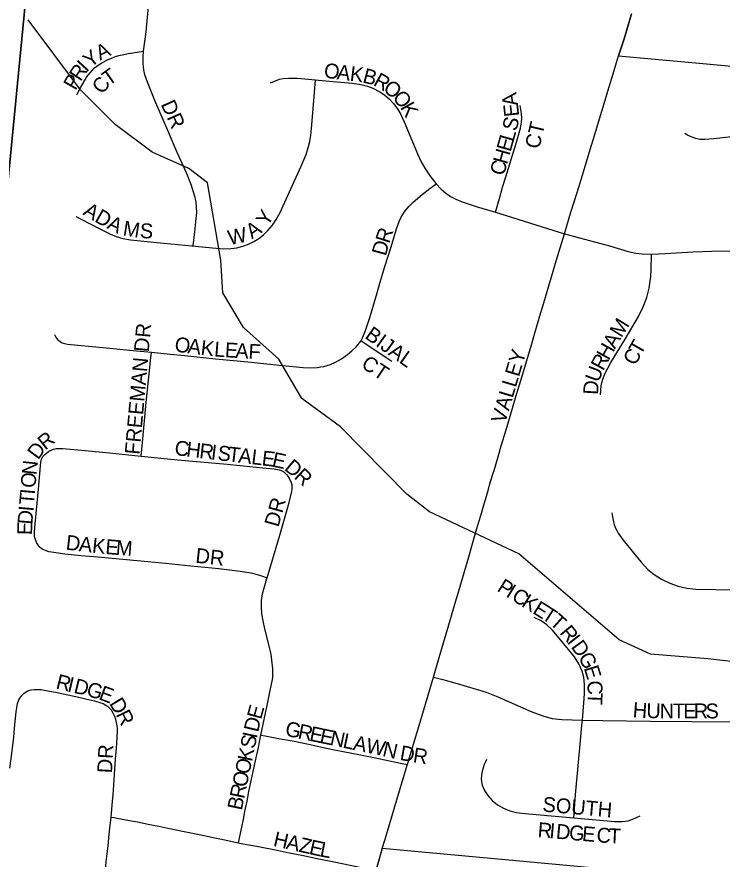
# Model space of a CAD drawing. Extents: x 1410790 to 1770854, y 448063 to 770588.
# Drawn here: x 1538972 to 1541341, y 630050 to 632878 of the extents above; entities that cross this region are included whole.
import ezdxf

# ---------------------------------------------------------------- set-up
doc = ezdxf.new("R2010")
doc.units = 0
for name, color, linetype in [('GM_X_City_Street', 7, 'Continuous'), ('GM_X_City_Street_Text', 7, 'Continuous'), ('GM_X_Corporation', 7, 'Continuous'), ('GM_X_Minor_River', 7, 'Continuous'), ('GM_X_Section', 7, 'Continuous')]:
    doc.layers.add(name, color=color, linetype=linetype)

msp = doc.modelspace()

# ---------------------------------------------------------------- linework, layer by layer
at = {"layer": 'GM_X_City_Street'}
for points in [[(1539397, 632762.3), (1539406.3, 632828.1), (1539414.2, 632912.9), (1539420.3, 632970.5), (1539426.4, 633033.8), (1539430, 633071), (1539430.5, 633078.1)], [(1540811.2, 632149.9), (1540832.9, 632222.5), (1540853.4, 632288.2), (1540868.1, 632335.2), (1540897.6, 632432.5), (1540911.9, 632479.6), (1540961, 632643), (1540974.1, 632687), (1540985.3, 632724.5), (1540992.9, 632747.4), (1541011.3, 632804.7), (1541034.7, 632883.6), (1541036, 632888.5)], [(1539173.6, 632616), (1539178.3, 632624.6), (1539187, 632642.3), (1539207.4, 632676.1), (1539217.1, 632689.4), (1539232.7, 632706.3), (1539248.4, 632718.1), (1539256.8, 632723.2), (1539276.2, 632733.7), (1539289.2, 632739.3), (1539303.3, 632744.5), (1539314, 632748), (1539330.9, 632751.9), (1539346.2, 632754.9), (1539361, 632757.4), (1539397, 632762.3)], [(1539564.4, 632109.1), (1539569.6, 632156.2), (1539572.1, 632178.7), (1539575.8, 632220.9), (1539575.6, 632240.1), (1539574, 632256), (1539571, 632271.7), (1539564.5, 632293.2), (1539558.4, 632311.6), (1539541.1, 632353.9), (1539510.5, 632422.9), (1539504.1, 632437.9), (1539481.9, 632488.8), (1539435, 632597.2), (1539410.1, 632658.2), (1539402, 632683.6), (1539398.4, 632699.9), (1539396, 632720), (1539395.9, 632743.5), (1539397, 632762.3)], [(1539564.4, 632109.1), (1539582.2, 632107.4), (1539640.9, 632101.8), (1539667.4, 632099.6), (1539690.9, 632100.1), (1539710.8, 632103), (1539730.4, 632107.7), (1539749.4, 632114.4), (1539767.6, 632123.2), (1539784.7, 632133.9), (1539800.7, 632146.3), (1539815.2, 632160.3), (1539830.3, 632178.4), (1539843.2, 632197.9), (1539855.8, 632221.3), (1539876.3, 632266.2), (1539926.7, 632376.3), (1539943.4, 632415.8), (1539951.8, 632443.2), (1539955.7, 632460), (1539959.2, 632480.2), (1539961.7, 632503.4), (1539966, 632555.7), (1539971.4, 632624.4), (1539974.7, 632666.4)], [(1539823.8, 632656.6), (1539853.9, 632668.3), (1539865.9, 632670.9), (1539884.8, 632672.5), (1539913.9, 632671.6), (1539974.7, 632666.4)], [(1539974.7, 632666.4), (1539985.5, 632665.4), (1540096.5, 632655.7), (1540122, 632652), (1540135.8, 632648.9), (1540150.1, 632645), (1540167.8, 632638.2), (1540190.8, 632626.4), (1540206.7, 632616.1), (1540223.7, 632601.6), (1540236.7, 632587.6), (1540250.1, 632569.7), (1540261.3, 632550.3), (1540276.3, 632517.9), (1540317.7, 632418), (1540329.9, 632390.8), (1540341.6, 632370.5), (1540360.5, 632343.4), (1540380.4, 632317.4)], [(1540580, 632222), (1540592.9, 632268.4), (1540603.5, 632306.2), (1540614.2, 632340.7), (1540649.8, 632457.2), (1540663.3, 632504.7), (1540667.2, 632524), (1540668.3, 632537.1), (1540667.1, 632553.5), (1540662.5, 632580.6)], [(1541474.6, 632487.3), (1541400.9, 632478.8), (1541312.7, 632467.9), (1541282.8, 632465.7), (1541265.9, 632466.7), (1541252.5, 632469.2), (1541236.3, 632474.6), (1541223.9, 632480.4), (1541215, 632486.2)], [(1540128.4, 631789.8), (1540136.5, 631808.6), (1540143.1, 631825.4), (1540158.9, 631872.1), (1540182.2, 631951.3), (1540191.1, 631983.4), (1540208.2, 632039.9), (1540228.6, 632105.7), (1540246.6, 632165.7), (1540255.7, 632190.8), (1540263, 632205.9), (1540273.9, 632223), (1540288.5, 632241.4), (1540302.7, 632255.8), (1540333.2, 632281.3), (1540359.2, 632301.2), (1540380.4, 632317.4)], [(1540380.4, 632317.4), (1540380.6, 632317.1), (1540396.5, 632299.7), (1540411.8, 632286.6), (1540428.5, 632275.2), (1540446.3, 632265.6), (1540467.9, 632256.7), (1540514.9, 632241.4), (1540580, 632222)], [(1539170, 632207.6), (1539187.4, 632199.1), (1539251, 632165.7), (1539286.4, 632147.8), (1539305.1, 632140.4), (1539327.6, 632134.1), (1539353.9, 632129.7), (1539465, 632118.6), (1539559.5, 632109.6), (1539564.4, 632109.1)], [(1540580, 632222), (1540811.2, 632149.9)], [(1540701, 631780.6), (1540708, 631804.5), (1540728.3, 631873.8), (1540741.3, 631917.8), (1540784.8, 632062.3), (1540811.2, 632149.9)], [(1540811.2, 632149.9), (1540962.6, 632109.3), (1541025.1, 632090.3), (1541050.3, 632084.5), (1541072.5, 632081.9), (1541101.5, 632081.4), (1541103, 632081.5)], [(1541103, 632081.5), (1541150.4, 632083.6), (1541242.2, 632088.6), (1541304.6, 632091.2), (1541363.8, 632092.6), (1541406.7, 632091.2), (1541449.3, 632086.6), (1541490.5, 632082)], [(1540932.1, 631609.2), (1540934.8, 631638.7), (1540938.5, 631658), (1540946.5, 631679.5), (1540966.6, 631717.1), (1541014.4, 631796), (1541059.8, 631872.3), (1541075.9, 631904.7), (1541087.4, 631935.4), (1541095.3, 631967.3), (1541101.3, 632006.3), (1541101.8, 632029.3), (1541103, 632081.5)], [(1539097.8, 631811.1), (1539103.9, 631800.5), (1539109.5, 631793.9), (1539117.1, 631787.8), (1539123.7, 631783.7), (1539132.3, 631781.2), (1539142.5, 631779.1), (1539177, 631775.6), (1539273.5, 631766.5), (1539373.3, 631756.8), (1539424.2, 631751.8)], [(1539424.2, 631751.8), (1539486.6, 631745.7), (1539535.3, 631740.9), (1539639.6, 631729.6), (1539747.2, 631719.4), (1539864.7, 631707.9), (1539933.1, 631700.8), (1539958.9, 631699.8), (1539981.4, 631701), (1539992.8, 631702.4), (1540003.4, 631704.5), (1540024.9, 631710.6), (1540042.4, 631718.3), (1540061.7, 631729.5), (1540082.7, 631744.4), (1540097.3, 631756.9), (1540111, 631770.4), (1540128.4, 631789.8)], [(1540128.4, 631789.8), (1540231.2, 631721.8)], [(1540595.6, 631426.3), (1540618.9, 631502.5), (1540649.4, 631606.3), (1540664.5, 631656.5), (1540687, 631732), (1540701, 631780.6)], [(1539389.7, 631403.2), (1539393.9, 631449), (1539406.2, 631583.3), (1539418.6, 631701), (1539421.2, 631723.8), (1539424.2, 631751.8)], [(1539046.7, 631100.2), (1539042.3, 631106.2), (1539037.9, 631113.5), (1539034.1, 631122.7), (1539032.7, 631128.3), (1539031.5, 631134.4), (1539031, 631143.7), (1539031.1, 631146.8), (1539032.4, 631163), (1539044.7, 631292.4), (1539051.1, 631370.3), (1539052.8, 631384.4), (1539054.4, 631393.3), (1539056.4, 631397.7), (1539058.8, 631401.7), (1539064.4, 631407.7), (1539079.7, 631419.4)], [(1539079.7, 631419.4), (1539094.4, 631426.1), (1539103.9, 631428.5), (1539113.7, 631429.3), (1539126.7, 631428.8), (1539201.7, 631422.4), (1539283.3, 631414.3), (1539389.7, 631403.2)], [(1540552.4, 631279.4), (1540557.3, 631296.2), (1540559.8, 631305.5), (1540563, 631317.9), (1540571.7, 631345.9), (1540574.6, 631355.2), (1540594, 631421.1), (1540595.6, 631426.3)], [(1539389.7, 631403.2), (1539511.6, 631390.4), (1539678.2, 631375.6), (1539809.5, 631362.7), (1539836.4, 631360), (1539853.3, 631357.1), (1539859.6, 631355.1), (1539864.9, 631352.7), (1539868.4, 631349.9), (1539873.3, 631345.5), (1539878.5, 631340.3), (1539885.4, 631331.8)], [(1539812.4, 630994.9), (1539821.6, 631024.8), (1539855.6, 631137.7), (1539886.2, 631247), (1539895.4, 631284.2), (1539897, 631293.3), (1539897, 631300.1), (1539896.4, 631305.2), (1539894.6, 631313), (1539891, 631321.4), (1539885.4, 631331.8)], [(1540448.4, 630924.7), (1540450.4, 630931.4), (1540481.5, 631038.5), (1540491.7, 631073.1), (1540509, 631132.9), (1540519.1, 631167.5), (1540526.1, 631189.3), (1540532.8, 631211.2), (1540541.7, 631242.7), (1540552.4, 631279.4)], [(1540970.4, 631212.7), (1540972.1, 631199.5), (1540975.6, 631183), (1540978, 631173.7), (1540981.5, 631163.3), (1540986.7, 631152.9), (1540991.3, 631144.7), (1541007.8, 631120.5), (1541068.5, 631046.9), (1541091.3, 631022.6), (1541112.1, 631005.7), (1541137.4, 630989.5), (1541164.5, 630976.2), (1541192.9, 630966.3), (1541222.2, 630959.7), (1541252.2, 630956.5), (1541319.6, 630955.2), (1541373.7, 630954.4), (1541428.8, 630951.4)], [(1539046.7, 631100.2), (1539052.3, 631095.4), (1539059.2, 631090.6), (1539069.3, 631086.1), (1539078.5, 631083.4), (1539087.7, 631081.7), (1539132.7, 631075.6), (1539187.9, 631070), (1539243.3, 631065.4), (1539376.4, 631052.4), (1539471, 631043.4), (1539555.7, 631034.9), (1539650.3, 631026), (1539722.2, 631017.1), (1539757.9, 631010.8), (1539783.7, 631004.2), (1539793.2, 631001.1), (1539812.4, 630994.9)], [(1539791.6, 630466), (1539799.1, 630503.7), (1539814.7, 630577.5), (1539822.7, 630615.7), (1539829.6, 630647.8), (1539831.2, 630660.2), (1539832, 630672.7), (1539832, 630688.7), (1539828.7, 630717.6), (1539825.5, 630738.6), (1539820.3, 630760.5), (1539813.5, 630789.1), (1539805.1, 630823.2), (1539799.1, 630850.1), (1539795, 630873.4), (1539793.4, 630897.1), (1539793.8, 630918), (1539797.4, 630940.4), (1539802.7, 630960.9), (1539811.5, 630991.8), (1539812.4, 630994.9)], [(1540370.9, 630661.3), (1540390.4, 630726.8), (1540422.7, 630837), (1540448.4, 630924.7)], [(1540871.4, 630517.1), (1540877.6, 630589.7), (1540878.6, 630606.7), (1540878.6, 630636.4), (1540875.6, 630661.5), (1540870, 630681.1), (1540859.1, 630705.8), (1540845, 630728.8), (1540799.3, 630784.9), (1540769.4, 630820.2), (1540752.3, 630836.3), (1540732.8, 630849.6), (1540708.9, 630861.5)], [(1540283.4, 630368.1), (1540289.1, 630387.5), (1540325.9, 630509.8), (1540370.9, 630661.3)], [(1540370.9, 630661.3), (1540402.7, 630652.8), (1540450.7, 630639.8), (1540548, 630610.8), (1540587.6, 630595.3), (1540701.4, 630544.8), (1540741.3, 630529.8), (1540769.9, 630522.6), (1540802.3, 630518.5), (1540871.4, 630517.1)], [(1538978.9, 630584.8), (1538982.1, 630590.8), (1538988.5, 630599.6), (1538995.7, 630606.4), (1539001.4, 630611), (1539006.5, 630614.1), (1539009.5, 630615), (1539012.1, 630616.2), (1539020.2, 630618.1), (1539030, 630619.5), (1539038.8, 630620.1), (1539053.5, 630619.3), (1539069.6, 630616.8), (1539101.7, 630610.5), (1539127.4, 630604.8), (1539179.6, 630593.6), (1539206.5, 630587.6), (1539233, 630581.1), (1539254.3, 630575.1), (1539261.5, 630572.3), (1539267.9, 630569.1), (1539272.3, 630566.3), (1539276.8, 630563.1), (1539282, 630557.9), (1539289.2, 630549.8)], [(1538948.1, 630355.6), (1538953.6, 630395.3), (1538961.2, 630459.9), (1538964, 630488.4), (1538967.7, 630522.9), (1538969.7, 630544.2), (1538971.7, 630557.5), (1538974.5, 630572.3), (1538978.9, 630584.8)], [(1539288.1, 630191.2), (1539292.6, 630243.7), (1539294.8, 630267.6), (1539297.2, 630298.5), (1539299.6, 630335.8), (1539303.6, 630385.2), (1539306.9, 630422.2), (1539309.3, 630456.9), (1539310, 630480.3), (1539309.7, 630489.2), (1539308.7, 630497.4), (1539306.9, 630508.9), (1539304.5, 630518.9), (1539300.4, 630529), (1539296, 630537.4), (1539289.2, 630549.8)], [(1540842.2, 630189), (1540843.3, 630203.7), (1540848.4, 630265.4), (1540864.5, 630448.1), (1540869.9, 630500.1), (1540871.4, 630517.1)], [(1540871.4, 630517.1), (1540939.9, 630515.7), (1541100.5, 630513.4), (1541238.1, 630511.7), (1541408.5, 630510.6), (1541422.9, 630510.4)], [(1539716.8, 630104.7), (1539727.6, 630157.1), (1539733, 630183.7), (1539737.9, 630210), (1539745.2, 630245.1), (1539751.2, 630276.6), (1539758.1, 630308.2), (1539775.4, 630390.1), (1539783, 630424.6), (1539790.6, 630461.1), (1539791.6, 630466)], [(1539791.6, 630466), (1539805.9, 630463.5), (1539839.2, 630457.6), (1539864.1, 630453.1), (1539903.8, 630446), (1539956.6, 630434.8), (1540005.7, 630424.3), (1540044.4, 630416.4), (1540091.4, 630407.3), (1540131.8, 630398.9), (1540170.9, 630391), (1540208, 630383.5), (1540260.9, 630372.7), (1540283.4, 630368.1)], [(1540196.4, 630075.7), (1540199.3, 630085.7), (1540208.9, 630117.1), (1540241.6, 630227.1), (1540282.6, 630365.5), (1540283.4, 630368.1)], [(1540549.5, 630384.4), (1540545.5, 630376.5), (1540541.8, 630368.2), (1540538.2, 630356.4), (1540534.6, 630345), (1540532, 630331.1), (1540531.4, 630319.8), (1540532.2, 630310.1), (1540535.2, 630298.8), (1540542.8, 630280.7), (1540553.4, 630264.2), (1540568.7, 630247.1), (1540586.3, 630232.5), (1540606, 630220.8), (1540627.2, 630212.2), (1540649.5, 630207), (1540667.9, 630204.7), (1540703.5, 630201.6), (1540842.2, 630189)], [(1539137.9, 628974.2), (1539147.3, 629016.7), (1539169.3, 629115.1), (1539190.7, 629208), (1539198.9, 629253.4), (1539202.5, 629277.6), (1539205.9, 629305.6), (1539208.5, 629335.5), (1539210.5, 629364.6), (1539215.3, 629423.4), (1539225.9, 629537.5), (1539236.2, 629654.9), (1539239.9, 629697.2), (1539247.2, 629778.5), (1539256.3, 629868.6), (1539260.7, 629916.8), (1539267.1, 629980.6), (1539272.3, 630040.8), (1539278.2, 630094.7), (1539282.4, 630133.4), (1539284.4, 630153.6), (1539288.1, 630191.2)], [(1539288.1, 630191.2), (1539298.4, 630189.3), (1539337.4, 630182.1), (1539376.7, 630174.9), (1539413.3, 630167.6), (1539448.6, 630160.4), (1539478.4, 630154.2), (1539550.1, 630139.6), (1539601.1, 630129.1), (1539637.3, 630121.9), (1539664.6, 630115.9), (1539716.8, 630104.7)], [(1540842.2, 630189), (1540979, 630176.6), (1541005.2, 630176.2), (1541015.6, 630177.2), (1541024.6, 630178.9), (1541043.2, 630184.9), (1541065.4, 630195.2)], [(1539716.8, 630104.7), (1539724.8, 630103), (1539783.9, 630092.3), (1539846.4, 630079.7), (1539886.6, 630071.7), (1539928.7, 630063.3), (1539980.9, 630052.6), (1540037.1, 630040.8), (1540118.2, 630024.3), (1540142.7, 630018.7), (1540177.5, 630010.7)], [(1540177.5, 630010.7), (1540179.7, 630018), (1540196.4, 630075.7)]]:
    msp.add_lwpolyline(points, dxfattribs=at)
at = {"layer": 'GM_X_Corporation'}
for points in [[(1541036, 632888.5), (1541011.3, 632804.7), (1540992.9, 632747.4), (1544287.2, 632447.1)], [(1544036.6, 629732.2), (1540199.3, 630085.7), (1540177.5, 630010.7)]]:
    msp.add_lwpolyline(points, dxfattribs=at)
at = {"layer": 'GM_X_Minor_River'}
msp.add_lwpolyline([(1541430.2, 630707.3), (1541292.3, 630722.3), (1541100.3, 630738.5), (1540995.1, 630786.9), (1540658.1, 631075), (1540358.3, 631215.9), (1540281.4, 631275.7), (1540059.3, 631501.1), (1539929, 631596.2), (1539851.4, 631728.2), (1539733.2, 631835.1), (1539663.3, 631950.9), (1539657.4, 632061.3), (1539612.3, 632321), (1539549.1, 632368.5), (1539426, 632423.3), (1539301.6, 632516.2), (1539185.6, 632633.1), (1539009.8, 632867.5)], dxfattribs=at)
at = {"layer": 'GM_X_Section'}
for points in [[(1533718.1, 634783.3), (1539127, 634235.4), (1538608.3, 628894), (1533261.2, 629430.7)], [(1539127, 634235.4), (1544399.7, 633789.9), (1543911.7, 628488), (1538608.3, 628894)]]:
    msp.add_lwpolyline(points, close=True, dxfattribs=at)

# ---------------------------------------------------------------- texts
at = {"layer": 'GM_X_City_Street_Text'}
for s, rotation, p in [('Y', 38.7588, (1539219.4, 632704.9)), ('A', 25.7293, (1539251.2, 632730.8)), ('R', 56.5423, (1539185.5, 632658.6)), ('I', 47.5352, (1539206, 632690)), ('T', 35.0771, (1539280.4, 632644.4)), ('O', 353.0322, (1540001.3, 632674.1)), ('A', 353.0165, (1540044.9, 632668.8)), ('K', 353.0322, (1540088.6, 632663.4)), ('B', 345.1922, (1540130.5, 632658.4)), ('P', 60.672, (1539168.7, 632628.8)), ('R', 330.9088, (1540165.8, 632649.6)), ('C', 53.7129, (1539260.1, 632615.5)), ('O', 322.2448, (1540198.7, 632631.4)), ('O', 308.6974, (1540231.3, 632606.6)), ('A', 98.3808, (1540655.3, 632582.2)), ('DR', 293.9591, (1539454.4, 632585)), ('K', 299.4887, (1540257.6, 632574.1)), ('E', 96.1211, (1540659.3, 632545.1)), ('S', 76.2117, (1540649.7, 632492)), ('CT', 76.7678, (1540726.1, 632431.9)), ('L', 74.201, (1540639.6, 632456.3)), ('E', 74.2141, (1540630, 632422.4)), ('H', 74.2209, (1540618.1, 632380.1)), ('C', 74.2081, (1540607.3, 632342)), ('A', 329.3117, (1539191.1, 632215.2)), ('D', 330.4012, (1539229.9, 632192.2)), ('Y', 58.1893, (1539814.1, 632171.9)), ('A', 333.9862, (1539271.2, 632168.9)), ('M', 350.7647, (1539325.9, 632144.8)), ('S', 357.1897, (1539384.1, 632135.6)), ('W', 11.6826, (1539686.1, 632111.2)), ('A', 33.6989, (1539761.4, 632130.9)), ('R', 72.1679, (1540222.5, 632114.6)), ('D', 74.7286, (1540211.1, 632072.8)), ('M', 58.0023, (1541002, 631798.3)), ('FREEMAN DR', 84.8646, (1539383.8, 631406.8)), ('BIJAL', 324.6385, (1540137.7, 631801.2)), ('O', 352.9007, (1539499.8, 631754.5)), ('A', 60.5208, (1540980.7, 631760.5)), ('A', 352.9145, (1539543.5, 631749)), ('K', 353.1633, (1539587.4, 631743.6)), ('L', 355.4231, (1539633.2, 631738.1)), ('E', 356.5632, (1539669.4, 631735.3)), ('A', 356.6432, (1539704.6, 631733.1)), ('F', 356.6376, (1539748.5, 631730.6)), ('H', 60.8828, (1540959.3, 631722.1)), ('T', 60.5619, (1541067.6, 631739.1)), ('VALLEY', 73.4925, (1540611.6, 631510.2)), ('R', 61.3605, (1540940.4, 631687.4)), ('C', 61.6425, (1541048.9, 631704.4)), ('CT', 326.3167, (1540125, 631703.4)), ('U', 69.0245, (1540925.4, 631647.9)), ('D', 86.5668, (1540923.6, 631608)), ('R', 38.8836, (1539067, 631421.3)), ('D', 53.3137, (1539043, 631388.4)), ('C', 353.3058, (1539499.7, 631406.9)), ('H', 353.2965, (1539539.1, 631402.3)), ('R', 353.3089, (1539582.8, 631397.1)), ('I', 353.2978, (1539622.1, 631392.5)), ('S', 353.3115, (1539644, 631390)), ('T', 353.2918, (1539678.9, 631385.9)), ('A', 353.2998, (1539713.9, 631381.8)), ('L', 353.3115, (1539757.6, 631376.6)), ('E', 353.2918, (1539792.6, 631372.5)), ('E', 347.889, (1539826.3, 631368.6)), ('N', 84.1002, (1539037.8, 631338.4)), ('D', 319.9748, (1539867.3, 631359.2)), ('R', 316.872, (1539900.4, 631331.4)), ('O', 85.0549, (1539034, 631294.8)), ('T', 85.048, (1539029.1, 631237.8)), ('I', 85.0549, (1539032.1, 631272.9)), ('DR', 74.474, (1539850.4, 631162.5)), ('D', 85.5594, (1539023.8, 631172.1)), ('I', 85.0549, (1539027.2, 631215.9)), ('E', 88.3603, (1539022.8, 631137.6)), ('D', 353.3183, (1539134.5, 631089.5)), ('A', 353.3386, (1539178.3, 631084.3)), ('K', 354.3437, (1539222.9, 631079.1)), ('E', 355.5188, (1539267.8, 631074.7)), ('M', 355.7579, (1539303.1, 631071.9)), ('DR', 353.6631, (1539570, 631045.5)), ('P', 327.9468, (1540581.6, 630952.3)), ('I', 327.9344, (1540611.5, 630933.7)), ('C', 327.9465, (1540630.1, 630922)), ('K', 327.9442, (1540663.7, 630901)), ('E', 327.9493, (1540701, 630877.6)), ('T', 327.3025, (1540730.7, 630859)), ('T', 318.0057, (1540758.6, 630841.3)), ('R', 309.532, (1540792.7, 630809.8)), ('I', 307.9804, (1540817.7, 630779.5)), ('D', 306.1005, (1540831, 630762.5)), ('G', 298.0217, (1540855.9, 630728.5)), ('E', 287.0395, (1540875.6, 630692)), ('R', 346.3701, (1539100.4, 630623.5)), ('I', 346.4161, (1539138.9, 630614.2)), ('D', 346.3878, (1539160.3, 630609)), ('G', 344.7391, (1539202.7, 630598.7)), ('C', 272.7945, (1540887.5, 630648.6)), ('E', 339.6294, (1539244, 630587.5)), ('D', 300.9975, (1539280.9, 630573)), ('T', 267.663, (1540889.4, 630610.2)), ('E', 74.4861, (1539791.8, 630516.5)), ('H', 356.0405, (1541039.3, 630527)), ('U', 358.484, (1541085.6, 630523.8)), ('N', 359.9308, (1541130.9, 630522.6)), ('T', 359.9956, (1541175, 630522.6)), ('E', 359.9956, (1541210.2, 630522.6)), ('R', 0, (1541245.4, 630522.6)), ('S', 0, (1541285, 630522.6)), ('R', 295.7505, (1539303, 630536.3)), ('D', 76.9497, (1539782, 630474.1)), ('G', 348.225, (1539870.2, 630465.2)), ('R', 348.2431, (1539913.2, 630456.2)), ('I', 78.18, (1539777.6, 630452.9)), ('E', 348.2239, (1539952, 630448.1)), ('E', 348.2506, (1539986.5, 630440.9)), ('N', 348.225, (1540020.9, 630433.8)), ('L', 348.2344, (1540064, 630424.8)), ('S', 78.1838, (1539770.3, 630418.4)), ('A', 348.2448, (1540098.5, 630417.6)), ('W', 348.2317, (1540141.6, 630408.6)), ('N', 346.971, (1540197.3, 630397)), ('DR', 86.989, (1539291.3, 630337.6)), ('K', 78.1829, (1539761.3, 630375.3)), ('D', 349.8978, (1540255.8, 630383.6)), ('R', 351.1396, (1540300.2, 630375.7)), ('O', 78.18, (1539752.3, 630332.3)), ('O', 78.1874, (1539743.3, 630289.2)), ('R', 78.1732, (1539735.2, 630250.5)), ('B', 78.1851, (1539727.1, 630211.7)), ('SOUTH', 355.0282, (1540735.9, 630210.1)), ('R', 354.9913, (1540719.6, 630124.4)), ('I', 354.9659, (1540759, 630121)), ('D', 355.0041, (1540781, 630119.1)), ('G', 355.0041, (1540824.8, 630115.2)), ('E', 355.0445, (1540868.7, 630111.4)), ('H', 347.2626, (1539830.6, 630094.9)), ('C', 355.5025, (1540917.3, 630107.2)), ('T', 357.303, (1540958.5, 630104)), ('A', 347.2388, (1539873.5, 630085.2)), ('Z', 347.2526, (1539916.5, 630075.5)), ('E', 347.3239, (1539950.9, 630067.7)), ('L', 349.2804, (1539987, 630059.6))]:
    msp.add_text(s, height=50, rotation=rotation, dxfattribs=at).set_placement(p)

doc.saveas('drawing.dxf')
